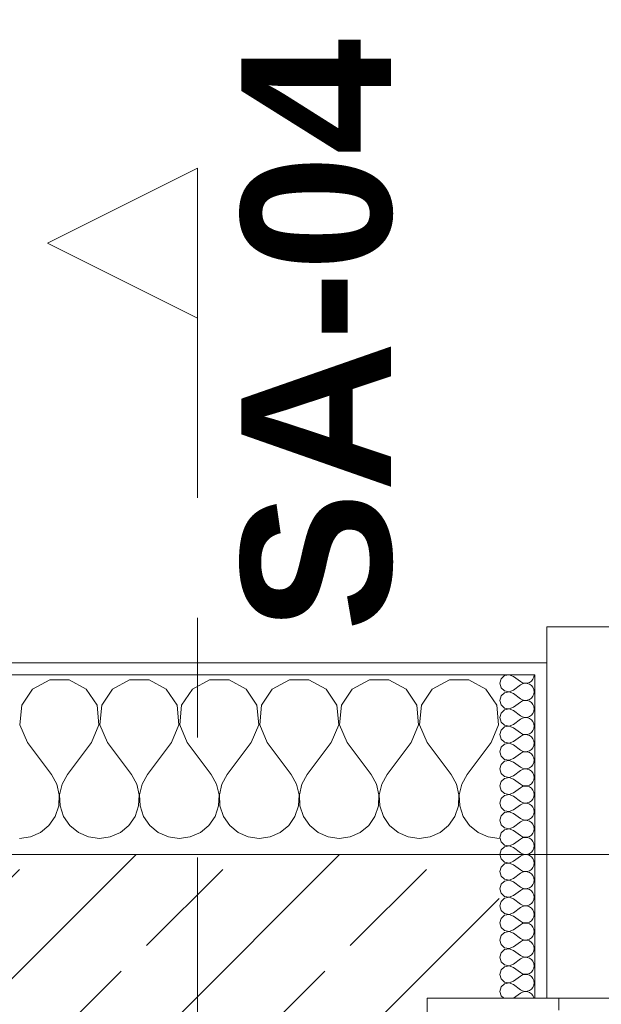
# Model space of a CAD drawing. Header units: metres. Extents: x -4 to 99, y -11 to 17.
# Tile 680 of 747: x 58.4 to 58.885, y 13.57 to 14.391. Entities that reach past the tile are written whole.
import ezdxf

# ---------------------------------------------------------------- set-up
doc = ezdxf.new("R2010")
doc.units = ezdxf.units.M
doc.header["$MEASUREMENT"] = 0
for name, pattern in [('Schnittlinie', [0.3, 0.15, -0.075, 0, -0.075]), ('Strichlinie eng', [0.115, 0.075, -0.04]), ('Wipeout_Contour', [1, 0, -1])]:
    doc.linetypes.add(name, pattern=pattern)
for name, color, linetype in [('152 - Bemaßung_ Beschriftung.Ausbau', 7, 'Continuous'), ('203 - Marker.Schnitt - Ausbaudetail SA', 7, 'Continuous'), ('603 - Struktur.Bodenplatte_ Decke Roh', 7, 'Continuous'), ('604 - Struktur.Wand Aussen', 7, 'Continuous')]:
    doc.layers.add(name, color=color, linetype=linetype)
doc.styles.add('ERSTELLTER_STIL_1', font='txt')
doc.styles.add('ERSTELLTER_STIL_2', font='txt')
doc.dimstyles.new('ERSTELLTER_STIL__2', dxfattribs={"dimtxt": 0.1, "dimasz": 0.0532, "dimexe": 0.18, "dimexo": 0.0625, "dimgap": 0, "dimtad": 1, "dimtih": 1, "dimtoh": 1, "dimzin": 0, "dimdsep": 46, "dimtxsty": 'ERSTELLTER_STIL_2', "dimblk": 'ARROWHEAD_2', "dimblk1": 'ARROWHEAD_2', "dimblk2": 'ARROWHEAD_2', "dimcen": 0.09, "dimse1": 1, "dimse2": 1, "dimclrd": 7, "dimclre": 7, "dimclrt": 7, "dimazin": 0, "dimtfac": 1, "dimtdec": 4, "dimtmove": 0, "dimatfit": 3, "dimfxl": 1, "dimtolj": 1, "dimtzin": 0, "dimarcsym": 0})
pattern_1 = [(0, (0, 0), (0, 0.08660254), [0, -0.05]), (0, (0.025, 0.0433), (0, 0.08660254), [0, -0.05])]

# ---------------------------------------------------------------- blocks, each defined once
blk = doc.blocks.new('*X44')
at = {"layer": '604 - Struktur.Wand Aussen', "color": 7, "linetype": 'Continuous', "lineweight": 5}
for p, q in [((58.42521, 13.84066), (58.4109, 13.83299)), ((58.44145, 13.84066), (58.42521, 13.84066)), ((58.45576, 13.83299), (58.44145, 13.84066)), ((58.49188, 13.84066), (58.47757, 13.83299)), ((58.50812, 13.84066), (58.49188, 13.84066)), ((58.52243, 13.83299), (58.50812, 13.84066)), ((58.55855, 13.84066), (58.54424, 13.83299)), ((58.57479, 13.84066), (58.55855, 13.84066)), ((58.5891, 13.83299), (58.57479, 13.84066)), ((58.62521, 13.84066), (58.6109, 13.83299)), ((58.64145, 13.84066), (58.62521, 13.84066)), ((58.65576, 13.83299), (58.64145, 13.84066)), ((58.69188, 13.84066), (58.67757, 13.83299)), ((58.70812, 13.84066), (58.69188, 13.84066)), ((58.72243, 13.83299), (58.70812, 13.84066)), ((58.75855, 13.84066), (58.74424, 13.83299)), ((58.77479, 13.84066), (58.75855, 13.84066)), ((58.7891, 13.83299), (58.77479, 13.84066)), ((58.4109, 13.83299), (58.40192, 13.81947)), ((58.46475, 13.81947), (58.45576, 13.83299)), ((58.47757, 13.83299), (58.46858, 13.81947)), ((58.53142, 13.81947), (58.52243, 13.83299)), ((58.54424, 13.83299), (58.53525, 13.81947)), ((58.59808, 13.81947), (58.5891, 13.83299)), ((58.6109, 13.83299), (58.60192, 13.81947)), ((58.66475, 13.81947), (58.65576, 13.83299)), ((58.67757, 13.83299), (58.66858, 13.81947)), ((58.73142, 13.81947), (58.72243, 13.83299)), ((58.74424, 13.83299), (58.73525, 13.81947)), ((58.79808, 13.81947), (58.7891, 13.83299)), ((58.40192, 13.81947), (58.40038, 13.8033)), ((58.46629, 13.8033), (58.46475, 13.81947)), ((58.46858, 13.81947), (58.46705, 13.8033)), ((58.53295, 13.8033), (58.53142, 13.81947)), ((58.53525, 13.81947), (58.53371, 13.8033)), ((58.59962, 13.8033), (58.59808, 13.81947)), ((58.60192, 13.81947), (58.60038, 13.8033)), ((58.66629, 13.8033), (58.66475, 13.81947)), ((58.66858, 13.81947), (58.66705, 13.8033)), ((58.73295, 13.8033), (58.73142, 13.81947)), ((58.73525, 13.81947), (58.73371, 13.8033)), ((58.79962, 13.8033), (58.79808, 13.81947)), ((58.40038, 13.8033), (58.40667, 13.78833)), ((58.46, 13.78833), (58.46629, 13.8033)), ((58.46705, 13.8033), (58.47333, 13.78833)), ((58.52667, 13.78833), (58.53295, 13.8033)), ((58.53371, 13.8033), (58.54, 13.78833)), ((58.59333, 13.78833), (58.59962, 13.8033)), ((58.60038, 13.8033), (58.60667, 13.78833)), ((58.66, 13.78833), (58.66629, 13.8033)), ((58.66705, 13.8033), (58.67333, 13.78833)), ((58.72667, 13.78833), (58.73295, 13.8033)), ((58.73371, 13.8033), (58.74, 13.78833)), ((58.79333, 13.78833), (58.79962, 13.8033)), ((58.40667, 13.78833), (58.42667, 13.76167)), ((58.46, 13.78833), (58.44, 13.76167)), ((58.47333, 13.78833), (58.49333, 13.76167)), ((58.52667, 13.78833), (58.50667, 13.76167)), ((58.54, 13.78833), (58.56, 13.76167)), ((58.59333, 13.78833), (58.57333, 13.76167)), ((58.60667, 13.78833), (58.62667, 13.76167)), ((58.66, 13.78833), (58.64, 13.76167)), ((58.67333, 13.78833), (58.69333, 13.76167)), ((58.72667, 13.78833), (58.70667, 13.76167)), ((58.74, 13.78833), (58.76, 13.76167)), ((58.79333, 13.78833), (58.77333, 13.76167)), ((58.43112, 13.75362), (58.42667, 13.76167)), ((58.44, 13.76167), (58.43555, 13.75362)), ((58.49778, 13.75362), (58.49333, 13.76167)), ((58.50667, 13.76167), (58.50222, 13.75362)), ((58.56445, 13.75362), (58.56, 13.76167)), ((58.57333, 13.76167), (58.56888, 13.75362)), ((58.63112, 13.75362), (58.62667, 13.76167)), ((58.64, 13.76167), (58.63555, 13.75362)), ((58.69778, 13.75362), (58.69333, 13.76167)), ((58.70667, 13.76167), (58.70222, 13.75362)), ((58.76445, 13.75362), (58.76, 13.76167)), ((58.77333, 13.76167), (58.76888, 13.75362)), ((58.4332, 13.74466), (58.43112, 13.75362)), ((58.43555, 13.75362), (58.43347, 13.74466)), ((58.49987, 13.74466), (58.49778, 13.75362)), ((58.50222, 13.75362), (58.50013, 13.74466)), ((58.56653, 13.74466), (58.56445, 13.75362)), ((58.56888, 13.75362), (58.5668, 13.74466)), ((58.6332, 13.74466), (58.63112, 13.75362)), ((58.63555, 13.75362), (58.63347, 13.74466)), ((58.69987, 13.74466), (58.69778, 13.75362)), ((58.70222, 13.75362), (58.70013, 13.74466)), ((58.76653, 13.74466), (58.76445, 13.75362)), ((58.76888, 13.75362), (58.7668, 13.74466)), ((58.43275, 13.73547), (58.4332, 13.74466)), ((58.43347, 13.74466), (58.43391, 13.73547)), ((58.49942, 13.73547), (58.49987, 13.74466)), ((58.50013, 13.74466), (58.50058, 13.73547)), ((58.56609, 13.73547), (58.56653, 13.74466)), ((58.5668, 13.74466), (58.56725, 13.73547)), ((58.63275, 13.73547), (58.6332, 13.74466)), ((58.63347, 13.74466), (58.63391, 13.73547)), ((58.69942, 13.73547), (58.69987, 13.74466)), ((58.70013, 13.74466), (58.70058, 13.73547)), ((58.76609, 13.73547), (58.76653, 13.74466)), ((58.7668, 13.74466), (58.76725, 13.73547)), ((58.42981, 13.72676), (58.43275, 13.73547)), ((58.43391, 13.73547), (58.43685, 13.72676)), ((58.49648, 13.72676), (58.49942, 13.73547)), ((58.50058, 13.73547), (58.50352, 13.72676)), ((58.56315, 13.72676), (58.56609, 13.73547)), ((58.56725, 13.73547), (58.57019, 13.72676)), ((58.62981, 13.72676), (58.63275, 13.73547)), ((58.63391, 13.73547), (58.63685, 13.72676)), ((58.69648, 13.72676), (58.69942, 13.73547)), ((58.70058, 13.73547), (58.70352, 13.72676)), ((58.76315, 13.72676), (58.76609, 13.73547)), ((58.76725, 13.73547), (58.77019, 13.72676)), ((58.41752, 13.71331), (58.42461, 13.71918)), ((58.42461, 13.71918), (58.42981, 13.72676)), ((58.43685, 13.72676), (58.44206, 13.71918)), ((58.44206, 13.71918), (58.44914, 13.71331)), ((58.48419, 13.71331), (58.49127, 13.71918)), ((58.49127, 13.71918), (58.49648, 13.72676)), ((58.50352, 13.72676), (58.50873, 13.71918)), ((58.50873, 13.71918), (58.51581, 13.71331)), ((58.55086, 13.71331), (58.55794, 13.71918)), ((58.55794, 13.71918), (58.56315, 13.72676)), ((58.57019, 13.72676), (58.57539, 13.71918)), ((58.57539, 13.71918), (58.58248, 13.71331)), ((58.61752, 13.71331), (58.62461, 13.71918)), ((58.62461, 13.71918), (58.62981, 13.72676)), ((58.63685, 13.72676), (58.64206, 13.71918)), ((58.64206, 13.71918), (58.64914, 13.71331)), ((58.68419, 13.71331), (58.69127, 13.71918)), ((58.69127, 13.71918), (58.69648, 13.72676)), ((58.70352, 13.72676), (58.70873, 13.71918)), ((58.70873, 13.71918), (58.71581, 13.71331)), ((58.75086, 13.71331), (58.75794, 13.71918)), ((58.75794, 13.71918), (58.76315, 13.72676)), ((58.77019, 13.72676), (58.77539, 13.71918)), ((58.77539, 13.71918), (58.78248, 13.71331)), ((58.40911, 13.7096), (58.41752, 13.71331)), ((58.44914, 13.71331), (58.45756, 13.7096)), ((58.47578, 13.7096), (58.48419, 13.71331)), ((58.51581, 13.71331), (58.52422, 13.7096)), ((58.54244, 13.7096), (58.55086, 13.71331)), ((58.58248, 13.71331), (58.59089, 13.7096)), ((58.60911, 13.7096), (58.61752, 13.71331)), ((58.64914, 13.71331), (58.65756, 13.7096)), ((58.67578, 13.7096), (58.68419, 13.71331)), ((58.71581, 13.71331), (58.72422, 13.7096)), ((58.74244, 13.7096), (58.75086, 13.71331)), ((58.78248, 13.71331), (58.79089, 13.7096)), ((58.4, 13.70833), (58.40911, 13.7096)), ((58.45756, 13.7096), (58.46667, 13.70833)), ((58.46667, 13.70833), (58.47578, 13.7096)), ((58.52422, 13.7096), (58.53333, 13.70833)), ((58.53333, 13.70833), (58.54244, 13.7096)), ((58.59089, 13.7096), (58.6, 13.70833)), ((58.6, 13.70833), (58.60911, 13.7096)), ((58.65756, 13.7096), (58.66667, 13.70833)), ((58.66667, 13.70833), (58.67578, 13.7096)), ((58.72422, 13.7096), (58.73333, 13.70833)), ((58.73333, 13.70833), (58.74244, 13.7096)), ((58.79089, 13.7096), (58.8, 13.70833))]:
    blk.add_line(p, q, dxfattribs=at)
blk = doc.blocks.new('*X76')
at = {"layer": '604 - Struktur.Wand Aussen', "color": 7, "linetype": 'Continuous', "lineweight": 5}
for p, q in [((58.80466, 13.84425), (58.80178, 13.84161)), ((58.8085, 13.84497), (58.80466, 13.84425)), ((58.81214, 13.84357), (58.8085, 13.84497)), ((58.81214, 13.84357), (58.81786, 13.83929)), ((58.82822, 13.84124), (58.82901, 13.84305)), ((58.82901, 13.84305), (58.82929, 13.845)), ((58.80178, 13.84161), (58.80071, 13.83786)), ((58.80071, 13.83786), (58.80178, 13.8341)), ((58.80178, 13.8341), (58.80466, 13.83147)), ((58.81214, 13.83214), (58.81786, 13.83643)), ((58.81786, 13.83929), (58.81958, 13.83833)), ((58.81958, 13.83738), (58.81786, 13.83643)), ((58.81958, 13.83833), (58.8215, 13.83789)), ((58.8215, 13.83783), (58.81958, 13.83738)), ((58.8215, 13.83789), (58.82347, 13.83798)), ((58.82347, 13.83773), (58.8215, 13.83783)), ((58.82347, 13.83798), (58.82534, 13.83861)), ((58.82534, 13.8371), (58.82347, 13.83773)), ((58.82534, 13.83861), (58.82696, 13.83973)), ((58.82696, 13.83599), (58.82534, 13.8371)), ((58.82696, 13.83973), (58.82822, 13.84124)), ((58.82822, 13.83447), (58.82696, 13.83599)), ((58.82901, 13.83267), (58.82822, 13.83447)), ((58.80178, 13.82733), (58.80071, 13.82357)), ((58.80466, 13.82996), (58.80178, 13.82733)), ((58.80466, 13.83147), (58.8085, 13.83074)), ((58.8085, 13.83069), (58.80466, 13.82996)), ((58.8085, 13.83074), (58.81214, 13.83214)), ((58.81214, 13.82929), (58.8085, 13.83069)), ((58.81214, 13.82929), (58.81786, 13.825)), ((58.82696, 13.82544), (58.82822, 13.82696)), ((58.82822, 13.82696), (58.82901, 13.82876)), ((58.82929, 13.83071), (58.82901, 13.83267)), ((58.82901, 13.82876), (58.82929, 13.83071)), ((58.80071, 13.82357), (58.80178, 13.81982)), ((58.80178, 13.81982), (58.80466, 13.81718)), ((58.8085, 13.81646), (58.81214, 13.81786)), ((58.81214, 13.81786), (58.81786, 13.82214)), ((58.81786, 13.825), (58.81958, 13.82405)), ((58.81958, 13.8231), (58.81786, 13.82214)), ((58.81958, 13.82405), (58.8215, 13.8236)), ((58.8215, 13.82354), (58.81958, 13.8231)), ((58.8215, 13.8236), (58.82347, 13.8237)), ((58.82347, 13.82345), (58.8215, 13.82354)), ((58.82347, 13.8237), (58.82534, 13.82433)), ((58.82534, 13.82282), (58.82347, 13.82345)), ((58.82534, 13.82433), (58.82696, 13.82544)), ((58.82696, 13.8217), (58.82534, 13.82282)), ((58.82822, 13.82018), (58.82696, 13.8217)), ((58.82901, 13.81838), (58.82822, 13.82018)), ((58.82929, 13.81643), (58.82901, 13.81838)), ((58.80178, 13.81304), (58.80071, 13.80929)), ((58.80071, 13.80929), (58.80178, 13.80553)), ((58.80466, 13.81567), (58.80178, 13.81304)), ((58.80466, 13.81718), (58.8085, 13.81646)), ((58.8085, 13.8164), (58.80466, 13.81567)), ((58.81214, 13.815), (58.8085, 13.8164)), ((58.81214, 13.815), (58.81786, 13.81071)), ((58.81786, 13.81071), (58.81958, 13.80976)), ((58.81958, 13.80976), (58.8215, 13.80931)), ((58.8215, 13.80926), (58.81958, 13.80881)), ((58.8215, 13.80931), (58.82347, 13.80941)), ((58.82347, 13.80916), (58.8215, 13.80926)), ((58.82347, 13.80941), (58.82534, 13.81004)), ((58.82534, 13.80853), (58.82347, 13.80916)), ((58.82534, 13.81004), (58.82696, 13.81116)), ((58.82696, 13.81116), (58.82822, 13.81267)), ((58.82822, 13.81267), (58.82901, 13.81448)), ((58.82901, 13.81448), (58.82929, 13.81643)), ((58.80178, 13.80553), (58.80466, 13.8029)), ((58.80466, 13.80139), (58.80178, 13.79876)), ((58.80466, 13.8029), (58.8085, 13.80217)), ((58.8085, 13.80211), (58.80466, 13.80139)), ((58.8085, 13.80217), (58.81214, 13.80357)), ((58.81214, 13.80071), (58.8085, 13.80211)), ((58.81214, 13.80357), (58.81786, 13.80786)), ((58.81958, 13.80881), (58.81786, 13.80786)), ((58.82696, 13.80742), (58.82534, 13.80853)), ((58.82822, 13.8059), (58.82696, 13.80742)), ((58.82901, 13.80409), (58.82822, 13.8059)), ((58.82929, 13.80214), (58.82901, 13.80409)), ((58.82901, 13.80019), (58.82929, 13.80214)), ((58.80178, 13.79876), (58.80071, 13.795)), ((58.80071, 13.795), (58.80178, 13.79124)), ((58.81214, 13.80071), (58.81786, 13.79643)), ((58.81214, 13.78929), (58.81786, 13.79357)), ((58.81786, 13.79643), (58.81958, 13.79547)), ((58.81958, 13.79453), (58.81786, 13.79357)), ((58.81958, 13.79547), (58.8215, 13.79503)), ((58.8215, 13.79497), (58.81958, 13.79453)), ((58.8215, 13.79503), (58.82347, 13.79512)), ((58.82347, 13.79488), (58.8215, 13.79497)), ((58.82347, 13.79512), (58.82534, 13.79575)), ((58.82534, 13.79425), (58.82347, 13.79488)), ((58.82534, 13.79575), (58.82696, 13.79687)), ((58.82696, 13.79313), (58.82534, 13.79425)), ((58.82696, 13.79687), (58.82822, 13.79839)), ((58.82822, 13.79161), (58.82696, 13.79313)), ((58.82822, 13.79839), (58.82901, 13.80019)), ((58.80178, 13.78447), (58.80071, 13.78071)), ((58.80178, 13.79124), (58.80466, 13.78861)), ((58.80466, 13.7871), (58.80178, 13.78447)), ((58.80466, 13.78861), (58.8085, 13.78789)), ((58.8085, 13.78783), (58.80466, 13.7871)), ((58.8085, 13.78789), (58.81214, 13.78929)), ((58.81214, 13.78643), (58.8085, 13.78783)), ((58.81214, 13.78643), (58.81786, 13.78214)), ((58.82901, 13.78981), (58.82822, 13.79161)), ((58.82822, 13.7841), (58.82901, 13.78591)), ((58.82929, 13.78786), (58.82901, 13.78981)), ((58.82901, 13.78591), (58.82929, 13.78786)), ((58.80071, 13.78071), (58.80178, 13.77696)), ((58.80178, 13.77696), (58.80466, 13.77433)), ((58.81214, 13.775), (58.81786, 13.77929)), ((58.81786, 13.78214), (58.81958, 13.78119)), ((58.81958, 13.78024), (58.81786, 13.77929)), ((58.81958, 13.78119), (58.8215, 13.78074)), ((58.8215, 13.78069), (58.81958, 13.78024)), ((58.8215, 13.78074), (58.82347, 13.78084)), ((58.82347, 13.78059), (58.8215, 13.78069)), ((58.82347, 13.78084), (58.82534, 13.78147)), ((58.82534, 13.77996), (58.82347, 13.78059)), ((58.82534, 13.78147), (58.82696, 13.78258)), ((58.82696, 13.77884), (58.82534, 13.77996)), ((58.82696, 13.78258), (58.82822, 13.7841)), ((58.82822, 13.77733), (58.82696, 13.77884)), ((58.82901, 13.77552), (58.82822, 13.77733)), ((58.80178, 13.77018), (58.80071, 13.76643)), ((58.80466, 13.77282), (58.80178, 13.77018)), ((58.80466, 13.77433), (58.8085, 13.7736)), ((58.8085, 13.77354), (58.80466, 13.77282)), ((58.8085, 13.7736), (58.81214, 13.775)), ((58.81214, 13.77214), (58.8085, 13.77354)), ((58.81214, 13.77214), (58.81786, 13.76786)), ((58.82534, 13.76718), (58.82696, 13.7683)), ((58.82696, 13.7683), (58.82822, 13.76982)), ((58.82822, 13.76982), (58.82901, 13.77162)), ((58.82929, 13.77357), (58.82901, 13.77552)), ((58.82901, 13.77162), (58.82929, 13.77357)), ((58.80071, 13.76643), (58.80178, 13.76267)), ((58.80178, 13.76267), (58.80466, 13.76004)), ((58.80466, 13.76004), (58.8085, 13.75931)), ((58.8085, 13.75931), (58.81214, 13.76071)), ((58.81214, 13.76071), (58.81786, 13.765)), ((58.81786, 13.76786), (58.81958, 13.7669)), ((58.81958, 13.76595), (58.81786, 13.765)), ((58.81958, 13.7669), (58.8215, 13.76646)), ((58.8215, 13.7664), (58.81958, 13.76595)), ((58.8215, 13.76646), (58.82347, 13.76655)), ((58.82347, 13.7663), (58.8215, 13.7664)), ((58.82347, 13.76655), (58.82534, 13.76718)), ((58.82534, 13.76567), (58.82347, 13.7663)), ((58.82696, 13.76456), (58.82534, 13.76567)), ((58.82822, 13.76304), (58.82696, 13.76456)), ((58.82901, 13.76124), (58.82822, 13.76304)), ((58.82929, 13.75929), (58.82901, 13.76124)), ((58.80178, 13.7559), (58.80071, 13.75214)), ((58.80071, 13.75214), (58.80178, 13.74839)), ((58.80466, 13.75853), (58.80178, 13.7559)), ((58.8085, 13.75926), (58.80466, 13.75853)), ((58.81214, 13.75786), (58.8085, 13.75926)), ((58.81214, 13.75786), (58.81786, 13.75357)), ((58.81786, 13.75357), (58.81958, 13.75262)), ((58.81958, 13.75167), (58.81786, 13.75071)), ((58.81958, 13.75262), (58.8215, 13.75217)), ((58.8215, 13.75211), (58.81958, 13.75167)), ((58.8215, 13.75217), (58.82347, 13.75227)), ((58.82347, 13.75202), (58.8215, 13.75211)), ((58.82347, 13.75227), (58.82534, 13.7529)), ((58.82534, 13.75139), (58.82347, 13.75202)), ((58.82534, 13.7529), (58.82696, 13.75401)), ((58.82696, 13.75401), (58.82822, 13.75553)), ((58.82822, 13.75553), (58.82901, 13.75733)), ((58.82901, 13.75733), (58.82929, 13.75929)), ((58.80178, 13.74839), (58.80466, 13.74575)), ((58.80466, 13.74425), (58.80178, 13.74161)), ((58.80466, 13.74575), (58.8085, 13.74503)), ((58.8085, 13.74497), (58.80466, 13.74425)), ((58.8085, 13.74503), (58.81214, 13.74643)), ((58.81214, 13.74357), (58.8085, 13.74497)), ((58.81214, 13.74643), (58.81786, 13.75071)), ((58.81214, 13.74357), (58.81786, 13.73929)), ((58.82696, 13.75027), (58.82534, 13.75139)), ((58.82822, 13.74876), (58.82696, 13.75027)), ((58.82901, 13.74695), (58.82822, 13.74876)), ((58.82929, 13.745), (58.82901, 13.74695)), ((58.82901, 13.74305), (58.82929, 13.745)), ((58.80178, 13.74161), (58.80071, 13.73786)), ((58.80071, 13.73786), (58.80178, 13.7341)), ((58.81214, 13.73214), (58.81786, 13.73643)), ((58.81786, 13.73929), (58.81958, 13.73833)), ((58.81958, 13.73738), (58.81786, 13.73643)), ((58.81958, 13.73833), (58.8215, 13.73789)), ((58.8215, 13.73783), (58.81958, 13.73738)), ((58.8215, 13.73789), (58.82347, 13.73798)), ((58.82347, 13.73773), (58.8215, 13.73783)), ((58.82347, 13.73798), (58.82534, 13.73861)), ((58.82534, 13.7371), (58.82347, 13.73773)), ((58.82534, 13.73861), (58.82696, 13.73973)), ((58.82696, 13.73599), (58.82534, 13.7371)), ((58.82696, 13.73973), (58.82822, 13.74124)), ((58.82822, 13.73447), (58.82696, 13.73599)), ((58.82822, 13.74124), (58.82901, 13.74305)), ((58.80178, 13.72733), (58.80071, 13.72357)), ((58.80178, 13.7341), (58.80466, 13.73147)), ((58.80466, 13.72996), (58.80178, 13.72733)), ((58.80466, 13.73147), (58.8085, 13.73074)), ((58.8085, 13.73069), (58.80466, 13.72996)), ((58.8085, 13.73074), (58.81214, 13.73214)), ((58.81214, 13.72929), (58.8085, 13.73069)), ((58.81214, 13.72929), (58.81786, 13.725)), ((58.82696, 13.72544), (58.82822, 13.72696)), ((58.82901, 13.73267), (58.82822, 13.73447)), ((58.82822, 13.72696), (58.82901, 13.72876)), ((58.82929, 13.73071), (58.82901, 13.73267)), ((58.82901, 13.72876), (58.82929, 13.73071)), ((58.80071, 13.72357), (58.80178, 13.71982)), ((58.80178, 13.71982), (58.80466, 13.71718)), ((58.81214, 13.71786), (58.81786, 13.72214)), ((58.81786, 13.725), (58.81958, 13.72405)), ((58.81958, 13.7231), (58.81786, 13.72214)), ((58.81958, 13.72405), (58.8215, 13.7236)), ((58.8215, 13.72354), (58.81958, 13.7231)), ((58.8215, 13.7236), (58.82347, 13.7237)), ((58.82347, 13.72345), (58.8215, 13.72354)), ((58.82347, 13.7237), (58.82534, 13.72433)), ((58.82534, 13.72282), (58.82347, 13.72345)), ((58.82534, 13.72433), (58.82696, 13.72544)), ((58.82696, 13.7217), (58.82534, 13.72282)), ((58.82822, 13.72018), (58.82696, 13.7217)), ((58.82901, 13.71838), (58.82822, 13.72018)), ((58.80178, 13.71304), (58.80071, 13.70929)), ((58.80466, 13.71567), (58.80178, 13.71304)), ((58.80466, 13.71718), (58.8085, 13.71646)), ((58.8085, 13.7164), (58.80466, 13.71567)), ((58.8085, 13.71646), (58.81214, 13.71786)), ((58.81214, 13.715), (58.8085, 13.7164)), ((58.81214, 13.715), (58.81786, 13.71071)), ((58.81786, 13.71071), (58.81958, 13.70976)), ((58.82534, 13.71004), (58.82696, 13.71116)), ((58.82696, 13.71116), (58.82822, 13.71267)), ((58.82822, 13.71267), (58.82901, 13.71448)), ((58.82929, 13.71643), (58.82901, 13.71838)), ((58.82901, 13.71448), (58.82929, 13.71643)), ((58.80071, 13.70929), (58.80178, 13.70553)), ((58.80178, 13.70553), (58.80466, 13.7029)), ((58.80466, 13.7029), (58.8085, 13.70217)), ((58.8085, 13.70217), (58.81214, 13.70357)), ((58.81214, 13.70357), (58.81786, 13.70786)), ((58.81958, 13.70881), (58.81786, 13.70786)), ((58.81958, 13.70976), (58.8215, 13.70931)), ((58.8215, 13.70926), (58.81958, 13.70881)), ((58.8215, 13.70931), (58.82347, 13.70941)), ((58.82347, 13.70916), (58.8215, 13.70926)), ((58.82347, 13.70941), (58.82534, 13.71004)), ((58.82534, 13.70853), (58.82347, 13.70916)), ((58.82696, 13.70742), (58.82534, 13.70853)), ((58.82822, 13.7059), (58.82696, 13.70742)), ((58.82901, 13.70409), (58.82822, 13.7059)), ((58.82929, 13.70214), (58.82901, 13.70409)), ((58.80178, 13.69876), (58.80071, 13.695)), ((58.80071, 13.695), (58.80178, 13.69124)), ((58.80466, 13.70139), (58.80178, 13.69876)), ((58.8085, 13.70211), (58.80466, 13.70139)), ((58.81214, 13.70071), (58.8085, 13.70211)), ((58.81214, 13.70071), (58.81786, 13.69643)), ((58.81786, 13.69643), (58.81958, 13.69547)), ((58.81958, 13.69453), (58.81786, 13.69357)), ((58.81958, 13.69547), (58.8215, 13.69503)), ((58.8215, 13.69497), (58.81958, 13.69453)), ((58.8215, 13.69503), (58.82347, 13.69512)), ((58.82347, 13.69488), (58.8215, 13.69497)), ((58.82347, 13.69512), (58.82534, 13.69575)), ((58.82534, 13.69425), (58.82347, 13.69488)), ((58.82534, 13.69575), (58.82696, 13.69687)), ((58.82696, 13.69313), (58.82534, 13.69425)), ((58.82696, 13.69687), (58.82822, 13.69839)), ((58.82822, 13.69839), (58.82901, 13.70019)), ((58.82901, 13.70019), (58.82929, 13.70214)), ((58.80178, 13.69124), (58.80466, 13.68861)), ((58.80466, 13.6871), (58.80178, 13.68447)), ((58.80466, 13.68861), (58.8085, 13.68789)), ((58.8085, 13.68783), (58.80466, 13.6871)), ((58.8085, 13.68789), (58.81214, 13.68929)), ((58.81214, 13.68643), (58.8085, 13.68783)), ((58.81214, 13.68929), (58.81786, 13.69357)), ((58.81214, 13.68643), (58.81786, 13.68214)), ((58.82822, 13.69161), (58.82696, 13.69313)), ((58.82901, 13.68981), (58.82822, 13.69161)), ((58.82822, 13.6841), (58.82901, 13.68591)), ((58.82929, 13.68786), (58.82901, 13.68981)), ((58.82901, 13.68591), (58.82929, 13.68786)), ((58.80178, 13.68447), (58.80071, 13.68071)), ((58.80071, 13.68071), (58.80178, 13.67696)), ((58.81214, 13.675), (58.81786, 13.67929)), ((58.81786, 13.68214), (58.81958, 13.68119)), ((58.81958, 13.68024), (58.81786, 13.67929)), ((58.81958, 13.68119), (58.8215, 13.68074)), ((58.8215, 13.68069), (58.81958, 13.68024)), ((58.8215, 13.68074), (58.82347, 13.68084)), ((58.82347, 13.68059), (58.8215, 13.68069)), ((58.82347, 13.68084), (58.82534, 13.68147)), ((58.82534, 13.67996), (58.82347, 13.68059)), ((58.82534, 13.68147), (58.82696, 13.68258)), ((58.82696, 13.67884), (58.82534, 13.67996)), ((58.82696, 13.68258), (58.82822, 13.6841)), ((58.82822, 13.67733), (58.82696, 13.67884)), ((58.80178, 13.67018), (58.80071, 13.66643)), ((58.80178, 13.67696), (58.80466, 13.67433)), ((58.80466, 13.67282), (58.80178, 13.67018)), ((58.80466, 13.67433), (58.8085, 13.6736)), ((58.8085, 13.67354), (58.80466, 13.67282)), ((58.8085, 13.6736), (58.81214, 13.675)), ((58.81214, 13.67214), (58.8085, 13.67354)), ((58.81214, 13.67214), (58.81786, 13.66786)), ((58.82696, 13.6683), (58.82822, 13.66982)), ((58.82901, 13.67552), (58.82822, 13.67733)), ((58.82822, 13.66982), (58.82901, 13.67162)), ((58.82929, 13.67357), (58.82901, 13.67552)), ((58.82901, 13.67162), (58.82929, 13.67357)), ((58.80071, 13.66643), (58.80178, 13.66267)), ((58.80178, 13.66267), (58.80466, 13.66004)), ((58.81214, 13.66071), (58.81786, 13.665)), ((58.81786, 13.66786), (58.81958, 13.6669)), ((58.81958, 13.66595), (58.81786, 13.665)), ((58.81958, 13.6669), (58.8215, 13.66646)), ((58.8215, 13.6664), (58.81958, 13.66595)), ((58.8215, 13.66646), (58.82347, 13.66655)), ((58.82347, 13.6663), (58.8215, 13.6664)), ((58.82347, 13.66655), (58.82534, 13.66718)), ((58.82534, 13.66567), (58.82347, 13.6663)), ((58.82534, 13.66718), (58.82696, 13.6683)), ((58.82696, 13.66456), (58.82534, 13.66567)), ((58.82822, 13.66304), (58.82696, 13.66456)), ((58.82901, 13.66124), (58.82822, 13.66304)), ((58.82929, 13.65929), (58.82901, 13.66124)), ((58.80178, 13.6559), (58.80071, 13.65214)), ((58.80466, 13.65853), (58.80178, 13.6559)), ((58.80466, 13.66004), (58.8085, 13.65931)), ((58.8085, 13.65926), (58.80466, 13.65853)), ((58.8085, 13.65931), (58.81214, 13.66071)), ((58.81214, 13.65786), (58.8085, 13.65926)), ((58.81214, 13.65786), (58.81786, 13.65357)), ((58.81786, 13.65357), (58.81958, 13.65262)), ((58.82534, 13.6529), (58.82696, 13.65401)), ((58.82696, 13.65401), (58.82822, 13.65553)), ((58.82822, 13.65553), (58.82901, 13.65733)), ((58.82901, 13.65733), (58.82929, 13.65929)), ((58.80071, 13.65214), (58.80178, 13.64839)), ((58.80178, 13.64839), (58.80466, 13.64575)), ((58.80466, 13.64575), (58.8085, 13.64503)), ((58.8085, 13.64497), (58.80466, 13.64425)), ((58.8085, 13.64503), (58.81214, 13.64643)), ((58.81214, 13.64357), (58.8085, 13.64497)), ((58.81214, 13.64643), (58.81786, 13.65071)), ((58.81958, 13.65167), (58.81786, 13.65071)), ((58.81958, 13.65262), (58.8215, 13.65217)), ((58.8215, 13.65211), (58.81958, 13.65167)), ((58.8215, 13.65217), (58.82347, 13.65227)), ((58.82347, 13.65202), (58.8215, 13.65211)), ((58.82347, 13.65227), (58.82534, 13.6529)), ((58.82534, 13.65139), (58.82347, 13.65202)), ((58.82696, 13.65027), (58.82534, 13.65139)), ((58.82822, 13.64876), (58.82696, 13.65027)), ((58.82901, 13.64695), (58.82822, 13.64876)), ((58.82929, 13.645), (58.82901, 13.64695)), ((58.82901, 13.64305), (58.82929, 13.645)), ((58.80178, 13.64161), (58.80071, 13.63786)), ((58.80071, 13.63786), (58.80178, 13.6341)), ((58.80466, 13.64425), (58.80178, 13.64161)), ((58.81214, 13.64357), (58.81786, 13.63929)), ((58.81786, 13.63929), (58.81958, 13.63833)), ((58.81958, 13.63738), (58.81786, 13.63643)), ((58.81958, 13.63833), (58.8215, 13.63789)), ((58.8215, 13.63783), (58.81958, 13.63738)), ((58.8215, 13.63789), (58.82347, 13.63798)), ((58.82347, 13.63773), (58.8215, 13.63783)), ((58.82347, 13.63798), (58.82534, 13.63861)), ((58.82534, 13.6371), (58.82347, 13.63773)), ((58.82534, 13.63861), (58.82696, 13.63973)), ((58.82696, 13.63599), (58.82534, 13.6371)), ((58.82696, 13.63973), (58.82822, 13.64124)), ((58.82822, 13.64124), (58.82901, 13.64305)), ((58.80178, 13.6341), (58.80466, 13.63147)), ((58.80466, 13.62996), (58.80178, 13.62733)), ((58.80466, 13.63147), (58.8085, 13.63074)), ((58.8085, 13.63069), (58.80466, 13.62996)), ((58.8085, 13.63074), (58.81214, 13.63214)), ((58.81214, 13.62929), (58.8085, 13.63069)), ((58.81214, 13.63214), (58.81786, 13.63643)), ((58.81214, 13.62929), (58.81786, 13.625)), ((58.82822, 13.63447), (58.82696, 13.63599)), ((58.82901, 13.63267), (58.82822, 13.63447)), ((58.82822, 13.62696), (58.82901, 13.62876)), ((58.82929, 13.63071), (58.82901, 13.63267)), ((58.82901, 13.62876), (58.82929, 13.63071)), ((58.80178, 13.62733), (58.80071, 13.62357)), ((58.80071, 13.62357), (58.80178, 13.61982)), ((58.81214, 13.61786), (58.81786, 13.62214)), ((58.81786, 13.625), (58.81958, 13.62405)), ((58.81958, 13.6231), (58.81786, 13.62214)), ((58.81958, 13.62405), (58.8215, 13.6236)), ((58.8215, 13.62354), (58.81958, 13.6231)), ((58.8215, 13.6236), (58.82347, 13.6237)), ((58.82347, 13.62345), (58.8215, 13.62354)), ((58.82347, 13.6237), (58.82534, 13.62433)), ((58.82534, 13.62282), (58.82347, 13.62345)), ((58.82534, 13.62433), (58.82696, 13.62544)), ((58.82696, 13.6217), (58.82534, 13.62282)), ((58.82696, 13.62544), (58.82822, 13.62696)), ((58.82822, 13.62018), (58.82696, 13.6217)), ((58.82901, 13.61838), (58.82822, 13.62018)), ((58.80178, 13.61304), (58.80071, 13.60929)), ((58.80178, 13.61982), (58.80466, 13.61718)), ((58.80466, 13.61567), (58.80178, 13.61304)), ((58.80466, 13.61718), (58.8085, 13.61646)), ((58.8085, 13.6164), (58.80466, 13.61567)), ((58.8085, 13.61646), (58.81214, 13.61786)), ((58.81214, 13.615), (58.8085, 13.6164)), ((58.81214, 13.615), (58.81786, 13.61071)), ((58.82696, 13.61116), (58.82822, 13.61267)), ((58.82822, 13.61267), (58.82901, 13.61448)), ((58.82929, 13.61643), (58.82901, 13.61838)), ((58.82901, 13.61448), (58.82929, 13.61643)), ((58.80071, 13.60929), (58.80178, 13.60553)), ((58.80178, 13.60553), (58.80466, 13.6029)), ((58.81214, 13.60357), (58.81786, 13.60786)), ((58.81786, 13.61071), (58.81958, 13.60976)), ((58.81958, 13.60881), (58.81786, 13.60786)), ((58.81958, 13.60976), (58.8215, 13.60931)), ((58.8215, 13.60926), (58.81958, 13.60881)), ((58.8215, 13.60931), (58.82347, 13.60941)), ((58.82347, 13.60916), (58.8215, 13.60926)), ((58.82347, 13.60941), (58.82534, 13.61004)), ((58.82534, 13.60853), (58.82347, 13.60916)), ((58.82534, 13.61004), (58.82696, 13.61116)), ((58.82696, 13.60742), (58.82534, 13.60853)), ((58.82822, 13.6059), (58.82696, 13.60742)), ((58.82901, 13.60409), (58.82822, 13.6059)), ((58.82929, 13.60214), (58.82901, 13.60409)), ((58.80178, 13.59876), (58.80071, 13.595)), ((58.80466, 13.60139), (58.80178, 13.59876)), ((58.80466, 13.6029), (58.8085, 13.60217)), ((58.8085, 13.60211), (58.80466, 13.60139)), ((58.8085, 13.60217), (58.81214, 13.60357)), ((58.81214, 13.60071), (58.8085, 13.60211)), ((58.81214, 13.60071), (58.81786, 13.59643)), ((58.81786, 13.59643), (58.81958, 13.59547)), ((58.81958, 13.59547), (58.8215, 13.59503)), ((58.82347, 13.59512), (58.82534, 13.59575)), ((58.82534, 13.59575), (58.82696, 13.59687)), ((58.82696, 13.59687), (58.82822, 13.59839)), ((58.82822, 13.59839), (58.82901, 13.60019)), ((58.82901, 13.60019), (58.82929, 13.60214)), ((58.80071, 13.595), (58.80178, 13.59124)), ((58.80178, 13.59124), (58.80466, 13.58861)), ((58.80466, 13.58861), (58.8085, 13.58789)), ((58.8085, 13.58783), (58.80466, 13.5871)), ((58.8085, 13.58789), (58.81214, 13.58929)), ((58.81214, 13.58643), (58.8085, 13.58783)), ((58.81214, 13.58929), (58.81786, 13.59357)), ((58.81958, 13.59453), (58.81786, 13.59357)), ((58.8215, 13.59497), (58.81958, 13.59453)), ((58.8215, 13.59503), (58.82347, 13.59512)), ((58.82347, 13.59488), (58.8215, 13.59497)), ((58.82534, 13.59425), (58.82347, 13.59488)), ((58.82696, 13.59313), (58.82534, 13.59425)), ((58.82822, 13.59161), (58.82696, 13.59313)), ((58.82901, 13.58981), (58.82822, 13.59161)), ((58.82929, 13.58786), (58.82901, 13.58981)), ((58.82901, 13.58591), (58.82929, 13.58786)), ((58.80178, 13.58447), (58.80071, 13.58071)), ((58.80071, 13.58071), (58.80178, 13.57696)), ((58.80466, 13.5871), (58.80178, 13.58447)), ((58.81214, 13.58643), (58.81786, 13.58214)), ((58.81214, 13.575), (58.81786, 13.57929)), ((58.81786, 13.58214), (58.81958, 13.58119)), ((58.81958, 13.58024), (58.81786, 13.57929)), ((58.81958, 13.58119), (58.8215, 13.58074)), ((58.8215, 13.58069), (58.81958, 13.58024)), ((58.8215, 13.58074), (58.82347, 13.58084)), ((58.82347, 13.58059), (58.8215, 13.58069)), ((58.82347, 13.58084), (58.82534, 13.58147)), ((58.82534, 13.57996), (58.82347, 13.58059)), ((58.82534, 13.58147), (58.82696, 13.58258)), ((58.82696, 13.57884), (58.82534, 13.57996)), ((58.82696, 13.58258), (58.82822, 13.5841)), ((58.82822, 13.5841), (58.82901, 13.58591)), ((58.80178, 13.57696), (58.80392, 13.575)), ((58.82822, 13.57733), (58.82696, 13.57884)), ((58.82901, 13.57552), (58.82822, 13.57733)), ((58.82909, 13.575), (58.82901, 13.57552))]:
    blk.add_line(p, q, dxfattribs=at)
blk = doc.blocks.new('*D259')
at = {"layer": '152 - Bemaßung_ Beschriftung.Ausbau', "color": 7, "linetype": 'Continuous', "lineweight": 5}
for p, q in [((57.55, 14.8025), (57.55, 14.9075)), ((58.74, 14.8025), (58.74, 14.9075)), ((57.57021, 14.89), (57.52979, 14.82)), ((58.76021, 14.89), (58.71979, 14.82)), ((57.55, 14.855), (58.74, 14.855))]:
    blk.add_line(p, q, dxfattribs=at)
at = {"layer": '152 - Bemaßung_ Beschriftung.Ausbau', "color": 7, "lineweight": 5, "insert": (58.01197, 14.875), "char_height": 0.1, "attachment_point": 7, "style": 'ERSTELLTER_STIL_2'}
blk.add_mtext('\\A1;{\\pql;\\fArial|b0|i0|c0|p38;1,19}', dxfattribs=at)
blk = doc.blocks.new('ARROWHEAD_2')
at = {"color": 0, "linetype": 'Continuous', "lineweight": 0}
for p, q in [((-0.378, -0.655), (0.378, 0.655)), ((0, 0), (-1, 0))]:
    blk.add_line(p, q, dxfattribs=at)
blk = doc.blocks.new('*D260')
at = {"layer": '152 - Bemaßung_ Beschriftung.Ausbau', "color": 7, "linetype": 'Continuous', "lineweight": 5}
for p, q in [((58.74, 14.8025), (58.74, 14.9075)), ((61.14, 14.8025), (61.14, 14.9075)), ((58.76021, 14.89), (58.71979, 14.82)), ((61.16021, 14.89), (61.11979, 14.82)), ((58.74, 14.855), (61.14, 14.855))]:
    blk.add_line(p, q, dxfattribs=at)
at = {"layer": '152 - Bemaßung_ Beschriftung.Ausbau', "color": 7, "lineweight": 5, "char_height": 0.1, "attachment_point": 7, "style": 'ERSTELLTER_STIL_2'}
for s, insert in [('\\A1;{\\pql;\\fArial|b0|i0|c0|p38;2,40}', (59.80697, 14.875)), ('\\A1;{\\pql;\\fArial|b0|i0|c0|p38;2,01}', (59.80697, 14.735))]:
    blk.add_mtext(s, dxfattribs=dict(at, insert=insert))
blk = doc.blocks.new('*D293')
at = {"layer": '152 - Bemaßung_ Beschriftung.Ausbau', "color": 7, "linetype": 'Continuous', "lineweight": 5}
for p, q in [((58.20502, 15.3025), (58.20502, 15.4075)), ((62.03503, 15.3025), (62.03503, 15.4075)), ((58.22523, 15.39), (58.18482, 15.32)), ((62.05523, 15.39), (62.01482, 15.32)), ((58.20502, 15.355), (62.03503, 15.355))]:
    blk.add_line(p, q, dxfattribs=at)
at = {"layer": '152 - Bemaßung_ Beschriftung.Ausbau', "color": 7, "lineweight": 5, "insert": (59.987, 15.375), "char_height": 0.1, "attachment_point": 7, "style": 'ERSTELLTER_STIL_2'}
blk.add_mtext('\\A1;{\\pql;\\fArial|b0|i0|c0|p38;3,83}', dxfattribs=at)
blk = doc.blocks.new('*D332')
at = {"layer": '152 - Bemaßung_ Beschriftung.Ausbau', "color": 7, "linetype": 'Continuous', "lineweight": 5}
for p, q in [((58.27999, 15.8025), (58.27999, 15.9075)), ((61.57999, 15.8025), (61.57999, 15.9075)), ((58.3002, 15.89), (58.25978, 15.82)), ((61.6002, 15.89), (61.55978, 15.82)), ((58.27999, 15.855), (61.57999, 15.855))]:
    blk.add_line(p, q, dxfattribs=at)
at = {"layer": '152 - Bemaßung_ Beschriftung.Ausbau', "color": 7, "lineweight": 5, "insert": (59.79696, 15.875), "char_height": 0.1, "attachment_point": 7, "style": 'ERSTELLTER_STIL_2'}
blk.add_mtext('\\A1;{\\pql;\\fArial|b0|i0|c0|p38;3,30}', dxfattribs=at)

msp = doc.modelspace()

# ---------------------------------------------------------------- hatches: boundary and pattern name
at = {"layer": '604 - Struktur.Wand Aussen', "linetype": 'Continuous', "lineweight": 0, "true_color": 0x000000}
h = msp.add_hatch(dxfattribs=at)
h.set_pattern_fill('Verputz_0001', color=18, style=0, pattern_type=2)
h.set_pattern_definition(pattern_1)
h.paths.add_polyline_path([(57.46, 13.855), (57.46, 13.845), (58.83, 13.845), (58.83, 13.855)])
h = msp.add_hatch(dxfattribs=at)
h.set_pattern_fill('Verputz_0001', color=18, style=0, pattern_type=2)
h.set_pattern_definition(pattern_1)
h.paths.add_polyline_path([(58.83, 13.855), (58.83, 13.575), (58.84, 13.575), (58.84, 13.855)])
h = msp.add_hatch(dxfattribs=at)
h.set_pattern_fill('Beton__Stahlbeton_0001', color=18, style=0, pattern_type=2)
h.set_pattern_definition([(45, (0, 0), (-0.08485281, 0.08485281), []), (45, (-0.04243, 0.04243), (-0.08485281, 0.08485281), [0.09, -0.03])])
h.paths.add_polyline_path([(57.49, 13.695), (57.49, 13.575), (57.55, 13.575), (57.55, 13.505), (57.55, 13.455), (58.74, 13.455), (58.74, 13.505), (58.74, 13.575), (58.8, 13.575), (58.8, 13.695)])

# ---------------------------------------------------------------- linework, layer by layer
at = {"layer": '203 - Marker.Schnitt - Ausbaudetail SA', "color": 7, "linetype": 'Schnittlinie', "lineweight": 13}
msp.add_line((58.54843, 14.1425), (58.54843, 12.66298), dxfattribs=at)
at = {"layer": '603 - Struktur.Bodenplatte_ Decke Roh', "color": 7, "linetype": 'Continuous', "lineweight": 18, "flags": 128}
msp.add_lwpolyline([(62.27503, 0.005), (62.27503, 13.695), (50.77999, 13.695), (50.77999, 13.455), (50.77999, 12.99998), (50.84002, 12.99998), (50.84002, 8.58498), (49.03003, 8.58498), (49.03003, 8.72498), (47.41002, 8.72498), (47.41002, 12.99998), (47.47999, 12.99998), (47.47999, 13.455), (47.47999, 13.695), (14.77999, 13.695)], dxfattribs=at)
at = {"layer": '604 - Struktur.Wand Aussen', "color": 7, "linetype": 'Continuous', "lineweight": 9}
for p, q in [((61.04, 13.885), (58.84, 13.885)), ((58.84, 13.885), (58.84, 13.855))]:
    msp.add_line(p, q, dxfattribs=at)
at = {"layer": '604 - Struktur.Wand Aussen', "color": 7, "linetype": 'Continuous', "lineweight": 5}
for p, q in [((58.83, 13.855), (58.84, 13.855)), ((58.84, 13.855), (58.84, 13.845)), ((58.84, 13.855), (58.84, 13.845)), ((58.8, 13.845), (57.49, 13.845)), ((58.8, 13.845), (58.83, 13.845)), ((58.83, 13.575), (58.83, 13.845)), ((58.83, 13.845), (58.83, 13.575)), ((58.84, 13.845), (58.84, 13.705)), ((58.84, 13.845), (58.84, 13.705)), ((58.84, 13.705), (58.84, 13.695)), ((58.84, 13.705), (58.84, 13.695)), ((58.84, 13.695), (58.84, 13.575)), ((58.84, 13.695), (58.84, 13.575)), ((58.8, 13.575), (58.83, 13.575)), ((58.8, 13.575), (58.83, 13.575)), ((58.8, 13.575), (58.83, 13.575)), ((58.83, 13.575), (58.84, 13.575)), ((58.83, 13.575), (58.84, 13.575)), ((58.83, 13.575), (58.84, 13.575))]:
    msp.add_line(p, q, dxfattribs=at)
at = {"layer": '604 - Struktur.Wand Aussen', "color": 7, "linetype": 'Strichlinie eng', "lineweight": 9}
msp.add_line((61.04, 13.855), (58.84, 13.855), dxfattribs=at)
at = {"layer": '604 - Struktur.Wand Aussen', "color": 7, "linetype": 'Continuous', "lineweight": 13}
for p, q in [((58.8, 13.695), (57.49, 13.695)), ((58.8, 13.575), (58.74, 13.575)), ((58.74, 13.575), (58.74, 13.505)), ((58.74, 13.575), (58.85, 13.575)), ((58.74, 13.575), (58.74, 13.505)), ((58.74, 13.575), (58.74, 13.505)), ((58.8, 13.575), (58.74, 13.575)), ((58.8, 13.575), (58.74, 13.575)), ((58.85, 13.575), (59.4, 13.575)), ((58.85, 13.575), (58.85, 13.565))]:
    msp.add_line(p, q, dxfattribs=at)
at = {"layer": '604 - Struktur.Wand Aussen', "color": 7, "linetype": 'Continuous', "lineweight": 5, "flags": 128}
msp.add_lwpolyline([(58.83, 13.855), (57.46, 13.855)], dxfattribs=at)

# ---------------------------------------------------------------- block references
at = {"layer": '604 - Struktur.Wand Aussen', "color": 7, "lineweight": 18}
for name in ['*X76', '*X44']:
    msp.add_blockref(name, (0, 0), dxfattribs=at)

# ---------------------------------------------------------------- texts
at = {"layer": '203 - Marker.Schnitt - Ausbaudetail SA', "color": 7, "lineweight": 13, "insert": (58.71173, 13.88093), "char_height": 0.125, "attachment_point": 7, "rotation": 90, "style": 'ERSTELLTER_STIL_1'}
msp.add_mtext('\\A1;{\\pql;\\pt0;\\fArial|b1|i0|c0|p38;SA-04}', dxfattribs=at)

# ---------------------------------------------------------------- dimensions: what is measured, and where the dimension line sits
at = {"layer": '152 - Bemaßung_ Beschriftung.Ausbau', "color": 7, "linetype": 'Continuous', "lineweight": 5}
dim = msp.add_linear_dim(base=(61.14, 14.855), p1=(58.74, 13.575), p2=(61.14, 13.575), dimstyle='ERSTELLTER_STIL__2', dxfattribs=at)
dim.commit()
dim.dimension.update_dxf_attribs({"geometry": '*D260', "text_midpoint": (59.93685, 14.925), "dimtype": 160})

# ---------------------------------------------------------------- next in the draw order: wipeouts: each hides what was drawn before it
at = {"color": 254, "linetype": 'Wipeout_Contour', "lineweight": 0, "ltscale": 180.137068}
msp.add_wipeout([(58.54843, 14.2675), (58.42343, 14.205), (58.54843, 14.1425)], dxfattribs=at).dxf.layer = '203 - Marker.Schnitt - Ausbaudetail SA'

# ---------------------------------------------------------------- next in the draw order: linework, layer by layer
at = {"layer": '203 - Marker.Schnitt - Ausbaudetail SA', "color": 7, "linetype": 'Continuous', "lineweight": 13, "flags": 128}
msp.add_lwpolyline([(58.54843, 14.2675), (58.54843, 14.1425), (58.42343, 14.205)], close=True, dxfattribs=at)

# ---------------------------------------------------------------- next in the draw order: dimensions: what is measured, and where the dimension line sits
at = {"layer": '152 - Bemaßung_ Beschriftung.Ausbau', "color": 7, "linetype": 'Continuous', "lineweight": 5}
for base, p1, p2, picture, middle in [((61.57999, 15.855), (58.27999, 12.99998), (61.57999, 12.99998), '*D332', (59.92684, 15.925)), ((62.03503, 15.355), (58.20502, 10.61999), (62.03503, 13.455), '*D293', (60.11688, 15.425)), ((58.74, 14.855), (57.55, 13.575), (58.74, 13.575), '*D259', (58.14185, 14.925))]:
    dim = msp.add_linear_dim(base=base, p1=p1, p2=p2, dimstyle='ERSTELLTER_STIL__2', dxfattribs=at)
    dim.commit()
    dim.dimension.update_dxf_attribs({"geometry": picture, "text_midpoint": middle, "dimtype": 160})

doc.saveas('drawing.dxf')
